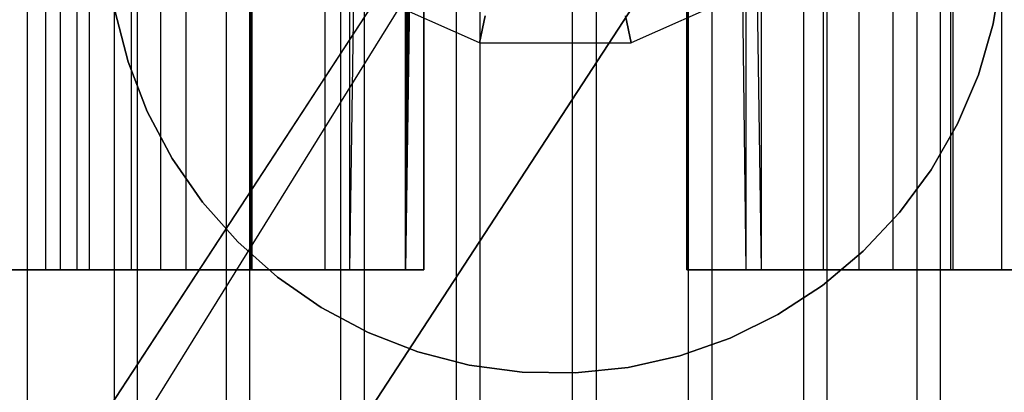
# Model space of a CAD drawing. Extents: x -172 to 172, y -29 to 28.
# Tile 408 of 656: x -3.67 to 3.07, y -23.34 to -20.79. Entities that reach past the tile are written whole.
import ezdxf

# ---------------------------------------------------------------- set-up
doc = ezdxf.new("R2010")
doc.units = 0
doc.header["$LTSCALE"] = 25.4
doc.layers.get('0').update_dxf_attribs({"linetype": 'CONTINUOUS'})

# ---------------------------------------------------------------- blocks, each defined once
blk = doc.blocks.new('RYFLO_AURA_STL')
at = {"color": 0}
for p, q in [((-3.4874, -22.5, -1242.9532), (-3.4874, 22.5, -1242.9532)), ((-3.4874, -22.5, -1242.9532), (-3.4874, 22.5, -1242.9532)), ((-3.4874, -22.5, -1243.547), (-3.4874, 22.5, -1243.547)), ((-3.4874, -22.5, -1243.547), (-3.4874, 22.5, -1243.547)), ((-3.3871, -22.5, -1242.3682), (-3.3871, 22.5, -1242.3682)), ((-3.3871, -22.5, -1242.3682), (-3.3871, 22.5, -1242.3682)), ((-3.3871, -22.5, -1244.1321), (-3.3871, 22.5, -1244.1321)), ((-3.3871, -22.5, -1244.1321), (-3.3871, 22.5, -1244.1321)), ((-3.2743, 22.5, -1239.4713), (-3.2743, -22.5, -1239.4713)), ((-3.2743, 22.5, -1239.4713), (-3.2743, -22.5, -1239.4713)), ((-3.2743, 22.5, -1247.0289), (-3.2743, -22.5, -1247.0289)), ((-3.2743, 22.5, -1247.0289), (-3.2743, -22.5, -1247.0289)), ((-3.1893, -22.5, -1241.8085), (-3.1893, 22.5, -1241.8085)), ((-3.1893, -22.5, -1241.8085), (-3.1893, 22.5, -1241.8085)), ((-3.1893, -22.5, -1244.6918), (-3.1893, 22.5, -1244.6918)), ((-3.1893, -22.5, -1244.6918), (-3.1893, 22.5, -1244.6918)), ((-2.8998, -22.5, -1241.2902), (-2.8998, 22.5, -1241.2902)), ((-2.8998, -22.5, -1241.2902), (-2.8998, 22.5, -1241.2902)), ((-2.8998, -22.5, -1245.2101), (-2.8998, 22.5, -1245.2101)), ((-2.8998, -22.5, -1245.2101), (-2.8998, 22.5, -1245.2101)), ((-2.7032, 22.5, -1239.0438), (-2.7032, -22.5, -1239.0438)), ((-2.7032, 22.5, -1239.0438), (-2.7032, -22.5, -1239.0438)), ((-2.7032, 22.5, -1247.4564), (-2.7032, -22.5, -1247.4564)), ((-2.7032, 22.5, -1247.4564), (-2.7032, -22.5, -1247.4564)), ((-2.5268, -22.5, -1240.8284), (-2.5268, 22.5, -1240.8284)), ((-2.5268, -22.5, -1240.8284), (-2.5268, 22.5, -1240.8284)), ((-2.5268, -22.5, -1245.6719), (-2.5268, 22.5, -1245.6719)), ((-2.5268, -22.5, -1245.6719), (-2.5268, 22.5, -1245.6719)), ((-2.0812, -22.5, -1240.4362), (-2.0812, 22.5, -1240.4362)), ((-2.0812, -22.5, -1240.4362), (-2.0812, 22.5, -1240.4362)), ((-2.0812, -22.5, -1246.0641), (-2.0812, 22.5, -1246.0641)), ((-2.0812, -22.5, -1246.0641), (-2.0812, 22.5, -1246.0641)), ((-2.0771, 22.5, -1238.7019), (-2.0771, -22.5, -1238.7019)), ((-2.0771, 22.5, -1238.7019), (-2.0771, -22.5, -1238.7019)), ((-2.0771, 22.5, -1247.7983), (-2.0771, -22.5, -1247.7983)), ((-2.0771, 22.5, -1247.7983), (-2.0771, -22.5, -1247.7983)), ((-1.5757, -22.5, -1240.1249), (-1.5757, 22.5, -1240.1249)), ((-1.5757, -22.5, -1240.1249), (-1.5757, 22.5, -1240.1249)), ((-1.5757, -22.5, -1246.3754), (-1.5757, 22.5, -1246.3754)), ((-1.5757, -22.5, -1246.3754), (-1.5757, 22.5, -1246.3754)), ((-1.4087, 22.5, -1248.0476), (-1.4087, -22.5, -1248.0476)), ((-1.4087, 22.5, -1238.4526), (-1.4087, -22.5, -1238.4526)), ((-1.4087, 22.5, -1238.4526), (-1.4087, -22.5, -1238.4526)), ((-1.4087, 22.5, -1248.0476), (-1.4087, -22.5, -1248.0476)), ((-1.0249, -22.5, -1246.5967), (-1.0249, 22.5, -1246.5967)), ((-1.0249, -22.5, -1239.9036), (-1.0249, 22.5, -1239.9036)), ((-1.0249, -22.5, -1239.9036), (-1.0249, 22.5, -1239.9036)), ((-1.0249, -22.5, -1246.5967), (-1.0249, 22.5, -1246.5967)), ((1.305, -22.5, -1246.4977), (1.305, 22.5, -1246.4977)), ((1.305, -22.5, -1240.0026), (1.305, 22.5, -1240.0026)), ((1.305, -22.5, -1246.4977), (1.305, 22.5, -1246.4977)), ((1.305, -22.5, -1240.0026), (1.305, 22.5, -1240.0026)), ((1.4087, 22.5, -1248.0476), (1.4087, -22.5, -1248.0476)), ((1.4087, 22.5, -1238.4526), (1.4087, -22.5, -1238.4526)), ((1.4087, 22.5, -1248.0476), (1.4087, -22.5, -1248.0476)), ((1.4087, 22.5, -1238.4526), (1.4087, -22.5, -1238.4526)), ((1.8351, -22.5, -1246.2305), (1.8351, 22.5, -1246.2305)), ((1.8351, -22.5, -1246.2305), (1.8351, 22.5, -1246.2305)), ((1.8351, -22.5, -1240.2698), (1.8351, 22.5, -1240.2698)), ((1.8351, -22.5, -1240.2698), (1.8351, 22.5, -1240.2698)), ((2.0771, 22.5, -1247.7983), (2.0771, -22.5, -1247.7983)), ((2.0771, 22.5, -1247.7983), (2.0771, -22.5, -1247.7983)), ((2.0771, 22.5, -1238.7019), (2.0771, -22.5, -1238.7019)), ((2.0771, 22.5, -1238.7019), (2.0771, -22.5, -1238.7019)), ((2.3124, -22.5, -1245.8774), (2.3124, 22.5, -1245.8774)), ((2.3124, -22.5, -1245.8774), (2.3124, 22.5, -1245.8774)), ((2.3124, -22.5, -1240.6228), (2.3124, 22.5, -1240.6228)), ((2.3124, -22.5, -1240.6228), (2.3124, 22.5, -1240.6228)), ((2.7032, 22.5, -1247.4564), (2.7032, -22.5, -1247.4564)), ((2.7032, 22.5, -1247.4564), (2.7032, -22.5, -1247.4564)), ((2.7032, 22.5, -1239.0438), (2.7032, -22.5, -1239.0438)), ((2.7032, 22.5, -1239.0438), (2.7032, -22.5, -1239.0438)), ((2.7231, -22.5, -1245.4489), (2.7231, 22.5, -1245.4489)), ((2.7231, -22.5, -1245.4489), (2.7231, 22.5, -1245.4489)), ((2.7231, -22.5, -1241.0514), (2.7231, 22.5, -1241.0514)), ((2.7231, -22.5, -1241.0514), (2.7231, 22.5, -1241.0514)), ((3.0555, -22.5, -1244.957), (3.0555, 22.5, -1244.957)), ((3.0555, -22.5, -1244.957), (3.0555, 22.5, -1244.957)), ((3.0555, -22.5, -1241.5432), (3.0555, 22.5, -1241.5432)), ((3.0555, -22.5, -1241.5432), (3.0555, 22.5, -1241.5432)), ((-0.8889, 13.259, -1248.1705), (-1.4087, -22.5, -1248.0476)), ((-0.8889, 13.259, -1248.1705), (-1.4087, -22.5, -1248.0476)), ((-1.0249, -22.5, -1246.5967), (-0.8889, 13.259, -1246.6354)), ((-1.0249, -22.5, -1246.5967), (-0.8889, 13.259, -1246.6354)), ((0.8889, 13.259, -1238.3297), (1.4087, -22.5, -1238.4526)), ((0.8889, 13.259, -1238.3297), (1.4087, -22.5, -1238.4526)), ((1.305, -22.5, -1240.0026), (0.8889, 13.259, -1239.8649)), ((1.305, -22.5, -1240.0026), (0.8889, 13.259, -1239.8649)), ((-1.0249, -22.5, -1246.5967), (-0.856, 13.1219, -1246.6438)), ((-1.0249, -22.5, -1246.5967), (-0.856, 13.1219, -1246.6438)), ((-1.0249, -22.5, -1246.5967), (-0.8017, 12.991, -1246.6571)), ((-1.0249, -22.5, -1246.5967), (-0.8017, 12.991, -1246.6571)), ((-0.7281, 12.871, -1246.6736), (-1.0249, -22.5, -1246.5967)), ((-0.7281, 12.871, -1246.6736), (-1.0249, -22.5, -1246.5967)), ((-0.6361, 12.7633, -1246.6918), (-1.0249, -22.5, -1246.5967)), ((-0.6361, 12.7633, -1246.6918), (-1.0249, -22.5, -1246.5967)), ((-0.9, -13.4, -1246.6324), (-1.0249, -22.5, -1246.5967)), ((-0.9, -13.4, -1246.6324), (-1.0249, -22.5, -1246.5967)), ((-0.9, -13.4, -1248.1685), (-0.9, -22.5, -1248.1685)), ((-0.9, -22.5, -1238.3318), (-0.9, -13.4, -1238.3318)), ((-0.9, -22.5, -1246.6324), (-0.9, -13.4, -1246.6324)), ((-0.9, -13.4, -1239.8678), (-0.9, -22.5, -1239.8678)), ((-0.9, -13.4, -1248.1685), (-0.9, -22.5, -1248.1685)), ((-0.9, -22.5, -1246.6324), (-0.9, -13.4, -1246.6324)), ((-0.9, -22.5, -1238.3318), (-0.9, -13.4, -1238.3318)), ((-0.9, -13.4, -1239.8678), (-0.9, -22.5, -1239.8678)), ((0.9, -22.5, -1248.1685), (0.9, -13.4, -1248.1685)), ((0.9, -13.4, -1238.3318), (0.9, -22.5, -1238.3318)), ((0.9, -13.4, -1246.6324), (0.9, -22.5, -1246.6324)), ((0.9, -22.5, -1239.8678), (0.9, -13.4, -1239.8678)), ((0.9, -22.5, -1248.1685), (0.9, -13.4, -1248.1685)), ((0.9, -13.4, -1246.6324), (0.9, -22.5, -1246.6324)), ((0.9, -13.4, -1238.3318), (0.9, -22.5, -1238.3318)), ((0.9, -22.5, -1239.8678), (0.9, -13.4, -1239.8678)), ((2.6252, -14.741, -122), (-3.8814, -24.7116, -122)), ((2.6252, -14.741, -122), (-3.8814, -24.7116, -122)), ((-3.8814, -24.7116, -121), (2.6252, -14.741, -121)), ((2.6252, -14.741, -121), (-3.6632, -24.8881, -121)), ((-2.6252, -25.5314, -122), (3.8814, -15.5608, -122)), ((3.8814, -15.5608, -121), (-2.6252, -25.5314, -121)), ((-2.6252, -25.5314, -122), (3.8814, -15.5608, -122)), ((3.8814, -15.5608, -121), (-2.6252, -25.5314, -121)), ((-3.6126, -27.7997, -1252.5748), (-3.6126, -20.2997, -1252.5748)), ((-3.6126, -27.7997, -1252.5748), (-3.6126, -20.2997, -1252.5748)), ((-3.0165, -27.7997, -1233.7159), (-3.0165, -20.2997, -1233.7159)), ((-3.0165, -27.7997, -1233.7159), (-3.0165, -20.2997, -1233.7159)), ((-2.8603, -27.7997, -1252.8323), (-2.8603, -20.2997, -1252.8323)), ((-2.8603, -27.7997, -1252.8323), (-2.8603, -20.2997, -1252.8323)), ((-2.2495, -27.7997, -1233.5065), (-2.2495, -20.2997, -1233.5065)), ((-2.2495, -27.7997, -1233.5065), (-2.2495, -20.2997, -1233.5065)), ((-2.0899, -27.7997, -1253.0293), (-2.0899, -20.2997, -1253.0293)), ((-2.0899, -27.7997, -1253.0293), (-2.0899, -20.2997, -1253.0293)), ((-1.4682, -27.7997, -1233.3585), (-1.4682, -20.2997, -1233.3585)), ((-1.4682, -27.7997, -1233.3585), (-1.4682, -20.2997, -1233.3585)), ((-1.3064, -27.7997, -1253.1644), (-1.3064, -20.2997, -1253.1644)), ((-1.3064, -27.7997, -1253.1644), (-1.3064, -20.2997, -1253.1644)), ((-0.6777, -27.7997, -1233.2731), (-0.6777, -20.2997, -1233.2731)), ((-0.6777, -27.7997, -1233.2731), (-0.6777, -20.2997, -1233.2731)), ((-0.5146, -27.7997, -1253.2368), (-0.5146, -20.2997, -1253.2368)), ((-0.5146, -27.7997, -1253.2368), (-0.5146, -20.2997, -1253.2368)), ((0.1171, -27.7997, -1233.2509), (0.1171, -20.2997, -1233.2509)), ((0.1171, -27.7997, -1233.2509), (0.1171, -20.2997, -1233.2509)), ((0.2805, -27.7997, -1253.2462), (0.2805, -20.2997, -1253.2462)), ((0.2805, -27.7997, -1253.2462), (0.2805, -20.2997, -1253.2462)), ((0.9112, -27.7997, -1233.2917), (0.9112, -20.2997, -1233.2917)), ((0.9112, -27.7997, -1233.2917), (0.9112, -20.2997, -1233.2917)), ((1.0738, -27.7997, -1253.1923), (1.0738, -20.2997, -1253.1923)), ((1.0738, -27.7997, -1253.1923), (1.0738, -20.2997, -1253.1923)), ((1.6995, -27.7997, -1233.3956), (1.6995, -20.2997, -1233.3956)), ((1.6995, -27.7997, -1233.3956), (1.6995, -20.2997, -1233.3956)), ((1.8603, -27.7997, -1253.0756), (1.8603, -20.2997, -1253.0756)), ((1.8603, -27.7997, -1253.0756), (1.8603, -20.2997, -1253.0756)), ((2.4771, -27.7997, -1233.5618), (2.4771, -20.2997, -1233.5618)), ((2.4771, -27.7997, -1233.5618), (2.4771, -20.2997, -1233.5618)), ((2.6351, -27.7997, -1252.8967), (2.6351, -20.2997, -1252.8967)), ((2.6351, -27.7997, -1252.8967), (2.6351, -20.2997, -1252.8967)), ((2.9963, -20.8142, -129.5224), (3.0554, -20.4551, -129.5224)), ((3.0554, -20.4551, -111.4224), (2.9963, -20.8142, -111.4224)), ((2.9963, -20.8142, -129.5224), (3.0554, -20.4551, -129.5224)), ((3.0554, -20.4551, -111.4224), (2.9963, -20.8142, -111.4224)), ((-3.0153, -20.7236, -129.5224), (-2.9247, -21.0761, -129.5224)), ((-2.9247, -21.0761, -111.4224), (-3.0153, -20.7236, -111.4224)), ((-3.0153, -20.7236, -129.5224), (-2.9247, -21.0761, -129.5224)), ((-2.9247, -21.0761, -111.4224), (-3.0153, -20.7236, -111.4224)), ((2.895, -21.1638, -129.5224), (2.9963, -20.8142, -129.5224)), ((2.9963, -20.8142, -111.4224), (2.895, -21.1638, -111.4224)), ((2.895, -21.1638, -129.5224), (2.9963, -20.8142, -129.5224)), ((2.9963, -20.8142, -111.4224), (2.895, -21.1638, -111.4224)), ((2.9963, -20.8142, -129.5224), (2.9963, -20.8142, -111.4224)), ((2.9963, -20.8142, -129.5224), (2.9963, -20.8142, -111.4224)), ((-2.9247, -21.0761, -129.5224), (-2.9247, -21.0761, -111.4224)), ((-2.9247, -21.0761, -129.5224), (-2.793, -21.4154, -129.5224)), ((-2.793, -21.4154, -111.4224), (-2.9247, -21.0761, -111.4224)), ((-2.9247, -21.0761, -129.5224), (-2.9247, -21.0761, -111.4224)), ((-2.9247, -21.0761, -129.5224), (-2.793, -21.4154, -129.5224)), ((-2.793, -21.4154, -111.4224), (-2.9247, -21.0761, -111.4224)), ((2.7532, -21.499, -129.5224), (2.895, -21.1638, -129.5224)), ((2.895, -21.1638, -111.4224), (2.7532, -21.499, -111.4224)), ((2.7532, -21.499, -129.5224), (2.895, -21.1638, -129.5224)), ((2.895, -21.1638, -111.4224), (2.7532, -21.499, -111.4224)), ((2.895, -21.1638, -129.5224), (2.895, -21.1638, -111.4224)), ((2.895, -21.1638, -129.5224), (2.895, -21.1638, -111.4224)), ((-2.793, -21.4154, -129.5224), (-2.793, -21.4154, -111.4224)), ((-2.793, -21.4154, -129.5224), (-2.6221, -21.7367, -129.5224)), ((-2.6221, -21.7367, -111.4224), (-2.793, -21.4154, -111.4224)), ((-2.793, -21.4154, -129.5224), (-2.793, -21.4154, -111.4224)), ((-2.793, -21.4154, -129.5224), (-2.6221, -21.7367, -129.5224)), ((-2.6221, -21.7367, -111.4224), (-2.793, -21.4154, -111.4224)), ((2.7532, -21.499, -111.4224), (2.5727, -21.8151, -111.4224)), ((2.5727, -21.8151, -129.5224), (2.7532, -21.499, -129.5224)), ((2.5727, -21.8151, -129.5224), (2.7532, -21.499, -129.5224)), ((2.7532, -21.499, -111.4224), (2.5727, -21.8151, -111.4224)), ((2.7532, -21.499, -129.5224), (2.7532, -21.499, -111.4224)), ((2.7532, -21.499, -129.5224), (2.7532, -21.499, -111.4224)), ((-2.6221, -21.7367, -129.5224), (-2.6221, -21.7367, -111.4224)), ((-2.6221, -21.7367, -129.5224), (-2.4144, -22.0356, -129.5224)), ((-2.4144, -22.0356, -111.4224), (-2.6221, -21.7367, -111.4224)), ((-2.6221, -21.7367, -129.5224), (-2.6221, -21.7367, -111.4224)), ((-2.6221, -21.7367, -129.5224), (-2.4144, -22.0356, -129.5224)), ((-2.4144, -22.0356, -111.4224), (-2.6221, -21.7367, -111.4224)), ((2.356, -22.1076, -129.5224), (2.5727, -21.8151, -129.5224)), ((2.5727, -21.8151, -111.4224), (2.356, -22.1076, -111.4224)), ((2.356, -22.1076, -129.5224), (2.5727, -21.8151, -129.5224)), ((2.5727, -21.8151, -111.4224), (2.356, -22.1076, -111.4224)), ((2.5727, -21.8151, -129.5224), (2.5727, -21.8151, -111.4224)), ((2.5727, -21.8151, -129.5224), (2.5727, -21.8151, -111.4224)), ((-2.4144, -22.0356, -129.5224), (-2.4144, -22.0356, -111.4224)), ((-2.4144, -22.0356, -129.5224), (-2.1728, -22.3079, -129.5224)), ((-2.1728, -22.3079, -111.4224), (-2.4144, -22.0356, -111.4224)), ((-2.4144, -22.0356, -129.5224), (-2.4144, -22.0356, -111.4224)), ((-2.4144, -22.0356, -129.5224), (-2.1728, -22.3079, -129.5224)), ((-2.1728, -22.3079, -111.4224), (-2.4144, -22.0356, -111.4224)), ((2.1063, -22.3724, -129.5224), (2.356, -22.1076, -129.5224)), ((2.356, -22.1076, -111.4224), (2.1063, -22.3724, -111.4224)), ((2.1063, -22.3724, -129.5224), (2.356, -22.1076, -129.5224)), ((2.356, -22.1076, -111.4224), (2.1063, -22.3724, -111.4224)), ((2.356, -22.1076, -129.5224), (2.356, -22.1076, -111.4224)), ((2.356, -22.1076, -129.5224), (2.356, -22.1076, -111.4224)), ((-2.1728, -22.3079, -129.5224), (-2.1728, -22.3079, -111.4224)), ((-2.1728, -22.3079, -129.5224), (-1.9007, -22.5496, -129.5224)), ((-1.9007, -22.5496, -111.4224), (-2.1728, -22.3079, -111.4224)), ((-2.1728, -22.3079, -129.5224), (-2.1728, -22.3079, -111.4224)), ((-2.1728, -22.3079, -129.5224), (-1.9007, -22.5496, -129.5224)), ((-1.9007, -22.5496, -111.4224), (-2.1728, -22.3079, -111.4224)), ((1.8271, -22.6058, -129.5224), (2.1063, -22.3724, -129.5224)), ((2.1063, -22.3724, -111.4224), (1.8271, -22.6058, -111.4224)), ((1.8271, -22.6058, -129.5224), (2.1063, -22.3724, -129.5224)), ((2.1063, -22.3724, -111.4224), (1.8271, -22.6058, -111.4224)), ((2.1063, -22.3724, -129.5224), (2.1063, -22.3724, -111.4224)), ((2.1063, -22.3724, -129.5224), (2.1063, -22.3724, -111.4224)), ((-3.7787, -22.5, -1246.5244), (-3.2743, -22.5, -1247.0289)), ((-3.2743, -22.5, -1239.4713), (-3.7787, -22.5, -1239.9758)), ((-3.2743, -22.5, -1239.4713), (-3.7787, -22.5, -1239.9758)), ((-3.7787, -22.5, -1246.5244), (-3.2743, -22.5, -1247.0289)), ((-3.3871, -22.5, -1244.1321), (-3.4874, -22.5, -1243.547)), ((-3.4874, -22.5, -1243.547), (-3.4874, -22.5, -1242.9532)), ((-3.4874, -22.5, -1242.9532), (-3.3871, -22.5, -1242.3682)), ((-3.4874, -22.5, -1242.9532), (-3.3871, -22.5, -1242.3682)), ((-3.4874, -22.5, -1243.547), (-3.4874, -22.5, -1242.9532)), ((-3.3871, -22.5, -1244.1321), (-3.4874, -22.5, -1243.547)), ((-3.1893, -22.5, -1244.6918), (-3.3871, -22.5, -1244.1321)), ((-3.3871, -22.5, -1242.3682), (-3.1893, -22.5, -1241.8085)), ((-3.3871, -22.5, -1242.3682), (-3.1893, -22.5, -1241.8085)), ((-3.1893, -22.5, -1244.6918), (-3.3871, -22.5, -1244.1321)), ((-3.2743, -22.5, -1247.0289), (-2.7032, -22.5, -1247.4564)), ((-2.7032, -22.5, -1239.0438), (-3.2743, -22.5, -1239.4713)), ((-2.7032, -22.5, -1239.0438), (-3.2743, -22.5, -1239.4713)), ((-3.2743, -22.5, -1247.0289), (-2.7032, -22.5, -1247.4564)), ((-2.8998, -22.5, -1245.2101), (-3.1893, -22.5, -1244.6918)), ((-3.1893, -22.5, -1241.8085), (-2.8998, -22.5, -1241.2902)), ((-3.1893, -22.5, -1241.8085), (-2.8998, -22.5, -1241.2902)), ((-2.8998, -22.5, -1245.2101), (-3.1893, -22.5, -1244.6918)), ((-2.5268, -22.5, -1245.6719), (-2.8998, -22.5, -1245.2101)), ((-2.8998, -22.5, -1241.2902), (-2.5268, -22.5, -1240.8284)), ((-2.8998, -22.5, -1241.2902), (-2.5268, -22.5, -1240.8284)), ((-2.5268, -22.5, -1245.6719), (-2.8998, -22.5, -1245.2101)), ((-2.7032, -22.5, -1247.4564), (-2.0771, -22.5, -1247.7983)), ((-2.0771, -22.5, -1238.7019), (-2.7032, -22.5, -1239.0438)), ((-2.0771, -22.5, -1238.7019), (-2.7032, -22.5, -1239.0438)), ((-2.7032, -22.5, -1247.4564), (-2.0771, -22.5, -1247.7983)), ((-2.0812, -22.5, -1246.0641), (-2.5268, -22.5, -1245.6719)), ((-2.5268, -22.5, -1240.8284), (-2.0812, -22.5, -1240.4362)), ((-2.5268, -22.5, -1240.8284), (-2.0812, -22.5, -1240.4362)), ((-2.0812, -22.5, -1246.0641), (-2.5268, -22.5, -1245.6719)), ((-1.5757, -22.5, -1246.3754), (-2.0812, -22.5, -1246.0641)), ((-2.0812, -22.5, -1240.4362), (-1.5757, -22.5, -1240.1249)), ((-2.0812, -22.5, -1240.4362), (-1.5757, -22.5, -1240.1249)), ((-1.5757, -22.5, -1246.3754), (-2.0812, -22.5, -1246.0641)), ((-2.0771, -22.5, -1247.7983), (-1.4087, -22.5, -1248.0476)), ((-1.4087, -22.5, -1238.4526), (-2.0771, -22.5, -1238.7019)), ((-1.4087, -22.5, -1238.4526), (-2.0771, -22.5, -1238.7019)), ((-2.0771, -22.5, -1247.7983), (-1.4087, -22.5, -1248.0476)), ((-1.0249, -22.5, -1246.5967), (-1.5757, -22.5, -1246.3754)), ((-1.5757, -22.5, -1240.1249), (-1.0249, -22.5, -1239.9036)), ((-1.5757, -22.5, -1240.1249), (-1.0249, -22.5, -1239.9036)), ((-1.0249, -22.5, -1246.5967), (-1.5757, -22.5, -1246.3754)), ((-1.4087, -22.5, -1248.0476), (-0.9, -22.5, -1248.1685)), ((-0.9, -22.5, -1238.3318), (-1.4087, -22.5, -1238.4526)), ((-1.4087, -22.5, -1248.0476), (-0.9, -22.5, -1248.1685)), ((-0.9, -22.5, -1238.3318), (-1.4087, -22.5, -1238.4526)), ((-0.9, -22.5, -1246.6324), (-1.0249, -22.5, -1246.5967)), ((-1.0249, -22.5, -1239.9036), (-0.9, -22.5, -1239.8678)), ((-0.9, -22.5, -1246.6324), (-1.0249, -22.5, -1246.5967)), ((-1.0249, -22.5, -1239.9036), (-0.9, -22.5, -1239.8678)), ((-0.9, -22.5, -1248.1685), (-0.9, -22.5, -1246.6324)), ((-0.9, -22.5, -1239.8678), (-0.9, -22.5, -1238.3318)), ((-0.9, -22.5, -1248.1685), (-0.9, -22.5, -1246.6324)), ((-0.9, -22.5, -1239.8678), (-0.9, -22.5, -1238.3318)), ((1.4087, -22.5, -1238.4526), (0.9, -22.5, -1238.3318)), ((0.9, -22.5, -1238.3318), (0.9, -22.5, -1239.8678)), ((0.9, -22.5, -1239.8678), (1.305, -22.5, -1240.0026)), ((1.305, -22.5, -1246.4977), (0.9, -22.5, -1246.6324)), ((0.9, -22.5, -1246.6324), (0.9, -22.5, -1248.1685)), ((0.9, -22.5, -1248.1685), (1.4087, -22.5, -1248.0476)), ((0.9, -22.5, -1248.1685), (1.4087, -22.5, -1248.0476)), ((1.4087, -22.5, -1238.4526), (0.9, -22.5, -1238.3318)), ((1.305, -22.5, -1246.4977), (0.9, -22.5, -1246.6324)), ((0.9, -22.5, -1239.8678), (1.305, -22.5, -1240.0026)), ((0.9, -22.5, -1246.6324), (0.9, -22.5, -1248.1685)), ((0.9, -22.5, -1238.3318), (0.9, -22.5, -1239.8678)), ((1.305, -22.5, -1240.0026), (1.8351, -22.5, -1240.2698)), ((1.8351, -22.5, -1246.2305), (1.305, -22.5, -1246.4977)), ((1.8351, -22.5, -1246.2305), (1.305, -22.5, -1246.4977)), ((1.305, -22.5, -1240.0026), (1.8351, -22.5, -1240.2698)), ((2.0771, -22.5, -1238.7019), (1.4087, -22.5, -1238.4526)), ((1.4087, -22.5, -1248.0476), (2.0771, -22.5, -1247.7983)), ((1.4087, -22.5, -1248.0476), (2.0771, -22.5, -1247.7983)), ((2.0771, -22.5, -1238.7019), (1.4087, -22.5, -1238.4526)), ((1.8351, -22.5, -1240.2698), (2.3124, -22.5, -1240.6228)), ((2.3124, -22.5, -1245.8774), (1.8351, -22.5, -1246.2305)), ((2.3124, -22.5, -1245.8774), (1.8351, -22.5, -1246.2305)), ((1.8351, -22.5, -1240.2698), (2.3124, -22.5, -1240.6228)), ((2.7032, -22.5, -1239.0438), (2.0771, -22.5, -1238.7019)), ((2.0771, -22.5, -1247.7983), (2.7032, -22.5, -1247.4564)), ((2.0771, -22.5, -1247.7983), (2.7032, -22.5, -1247.4564)), ((2.7032, -22.5, -1239.0438), (2.0771, -22.5, -1238.7019)), ((2.3124, -22.5, -1240.6228), (2.7231, -22.5, -1241.0514)), ((2.7231, -22.5, -1245.4489), (2.3124, -22.5, -1245.8774)), ((2.7231, -22.5, -1245.4489), (2.3124, -22.5, -1245.8774)), ((2.3124, -22.5, -1240.6228), (2.7231, -22.5, -1241.0514)), ((3.2743, -22.5, -1239.4713), (2.7032, -22.5, -1239.0438)), ((2.7032, -22.5, -1247.4564), (3.2743, -22.5, -1247.0289)), ((2.7032, -22.5, -1247.4564), (3.2743, -22.5, -1247.0289)), ((3.2743, -22.5, -1239.4713), (2.7032, -22.5, -1239.0438)), ((2.7231, -22.5, -1241.0514), (3.0555, -22.5, -1241.5432)), ((3.0555, -22.5, -1244.957), (2.7231, -22.5, -1245.4489)), ((3.0555, -22.5, -1244.957), (2.7231, -22.5, -1245.4489)), ((2.7231, -22.5, -1241.0514), (3.0555, -22.5, -1241.5432)), ((3.0555, -22.5, -1241.5432), (3.3001, -22.5, -1242.0841)), ((3.3001, -22.5, -1244.4161), (3.0555, -22.5, -1244.957)), ((3.3001, -22.5, -1244.4161), (3.0555, -22.5, -1244.957)), ((3.0555, -22.5, -1241.5432), (3.3001, -22.5, -1242.0841)), ((-1.9007, -22.5496, -129.5224), (-1.9007, -22.5496, -111.4224)), ((-1.9007, -22.5496, -129.5224), (-1.6019, -22.7575, -129.5224)), ((-1.6019, -22.7575, -111.4224), (-1.9007, -22.5496, -111.4224)), ((-1.9007, -22.5496, -129.5224), (-1.9007, -22.5496, -111.4224)), ((-1.9007, -22.5496, -129.5224), (-1.6019, -22.7575, -129.5224)), ((-1.6019, -22.7575, -111.4224), (-1.9007, -22.5496, -111.4224)), ((1.5222, -22.8046, -129.5224), (1.8271, -22.6058, -129.5224)), ((1.8271, -22.6058, -111.4224), (1.5222, -22.8046, -111.4224)), ((1.5222, -22.8046, -129.5224), (1.8271, -22.6058, -129.5224)), ((1.8271, -22.6058, -111.4224), (1.5222, -22.8046, -111.4224)), ((1.8271, -22.6058, -129.5224), (1.8271, -22.6058, -111.4224)), ((1.8271, -22.6058, -129.5224), (1.8271, -22.6058, -111.4224)), ((-1.6019, -22.7575, -129.5224), (-1.6019, -22.7575, -111.4224)), ((-1.6019, -22.7575, -129.5224), (-1.2806, -22.9285, -129.5224)), ((-1.2806, -22.9285, -111.4224), (-1.6019, -22.7575, -111.4224)), ((-1.6019, -22.7575, -129.5224), (-1.6019, -22.7575, -111.4224)), ((-1.6019, -22.7575, -129.5224), (-1.2806, -22.9285, -129.5224)), ((-1.2806, -22.9285, -111.4224), (-1.6019, -22.7575, -111.4224)), ((1.1959, -22.9659, -129.5224), (1.5222, -22.8046, -129.5224)), ((1.5222, -22.8046, -111.4224), (1.1959, -22.9659, -111.4224)), ((1.1959, -22.9659, -129.5224), (1.5222, -22.8046, -129.5224)), ((1.5222, -22.8046, -111.4224), (1.1959, -22.9659, -111.4224)), ((1.5222, -22.8046, -129.5224), (1.5222, -22.8046, -111.4224)), ((1.5222, -22.8046, -129.5224), (1.5222, -22.8046, -111.4224)), ((-1.2806, -22.9285, -129.5224), (-1.2806, -22.9285, -111.4224)), ((-1.2806, -22.9285, -129.5224), (-0.9414, -23.0604, -129.5224)), ((-0.9414, -23.0604, -111.4224), (-1.2806, -22.9285, -111.4224)), ((-1.2806, -22.9285, -129.5224), (-1.2806, -22.9285, -111.4224)), ((-1.2806, -22.9285, -129.5224), (-0.9414, -23.0604, -129.5224)), ((-0.9414, -23.0604, -111.4224), (-1.2806, -22.9285, -111.4224)), ((0.8528, -23.0875, -129.5224), (1.1959, -22.9659, -129.5224)), ((1.1959, -22.9659, -111.4224), (0.8528, -23.0875, -111.4224)), ((0.8528, -23.0875, -129.5224), (1.1959, -22.9659, -129.5224)), ((1.1959, -22.9659, -111.4224), (0.8528, -23.0875, -111.4224)), ((1.1959, -22.9659, -129.5224), (1.1959, -22.9659, -111.4224)), ((1.1959, -22.9659, -129.5224), (1.1959, -22.9659, -111.4224)), ((-0.9414, -23.0604, -129.5224), (-0.9414, -23.0604, -111.4224)), ((-0.9414, -23.0604, -129.5224), (-0.5889, -23.1512, -129.5224)), ((-0.5889, -23.1512, -111.4224), (-0.9414, -23.0604, -111.4224)), ((-0.9414, -23.0604, -129.5224), (-0.9414, -23.0604, -111.4224)), ((-0.9414, -23.0604, -129.5224), (-0.5889, -23.1512, -129.5224)), ((-0.5889, -23.1512, -111.4224), (-0.9414, -23.0604, -111.4224)), ((0.4978, -23.1676, -129.5224), (0.8528, -23.0875, -129.5224)), ((0.8528, -23.0875, -111.4224), (0.4978, -23.1676, -111.4224)), ((0.4978, -23.1676, -129.5224), (0.8528, -23.0875, -129.5224)), ((0.8528, -23.0875, -111.4224), (0.4978, -23.1676, -111.4224)), ((0.8528, -23.0875, -129.5224), (0.8528, -23.0875, -111.4224)), ((0.8528, -23.0875, -129.5224), (0.8528, -23.0875, -111.4224)), ((-0.5889, -23.1512, -129.5224), (-0.5889, -23.1512, -111.4224)), ((-0.5889, -23.1512, -129.5224), (-0.2282, -23.1997, -129.5224)), ((-0.2282, -23.1997, -111.4224), (-0.5889, -23.1512, -111.4224)), ((-0.5889, -23.1512, -129.5224), (-0.5889, -23.1512, -111.4224)), ((-0.5889, -23.1512, -129.5224), (-0.2282, -23.1997, -129.5224)), ((-0.2282, -23.1997, -111.4224), (-0.5889, -23.1512, -111.4224)), ((0.1357, -23.2052, -129.5224), (0.4978, -23.1676, -129.5224)), ((0.4978, -23.1676, -111.4224), (0.1357, -23.2052, -111.4224)), ((0.1357, -23.2052, -129.5224), (0.4978, -23.1676, -129.5224)), ((0.4978, -23.1676, -111.4224), (0.1357, -23.2052, -111.4224)), ((0.4978, -23.1676, -129.5224), (0.4978, -23.1676, -111.4224)), ((0.4978, -23.1676, -129.5224), (0.4978, -23.1676, -111.4224)), ((-0.2282, -23.1997, -129.5224), (-0.2282, -23.1997, -111.4224)), ((-0.2282, -23.1997, -129.5224), (0.1357, -23.2052, -129.5224)), ((0.1357, -23.2052, -111.4224), (-0.2282, -23.1997, -111.4224)), ((-0.2282, -23.1997, -129.5224), (-0.2282, -23.1997, -111.4224)), ((-0.2282, -23.1997, -129.5224), (0.1357, -23.2052, -129.5224)), ((0.1357, -23.2052, -111.4224), (-0.2282, -23.1997, -111.4224)), ((0.1357, -23.2052, -129.5224), (0.1357, -23.2052, -111.4224)), ((0.1357, -23.2052, -129.5224), (0.1357, -23.2052, -111.4224))]:
    blk.add_line(p, q, dxfattribs=at)

msp = doc.modelspace()

# ---------------------------------------------------------------- linework, layer by layer
at = {"color": 0}
for p, q in [((-0.5198, -20.9454, -1243.2501), (-1.4695, -20.5225, -1243.2501)), ((-0.5198, -20.9454, -1243.2501), (-1.4695, -20.5225, -1243.2501)), ((1.4695, -20.5225, -1243.2501), (0.5198, -20.9454, -1243.2501)), ((1.4695, -20.5225, -1243.2501), (0.5198, -20.9454, -1243.2501)), ((-0.4802, -20.7592, -1244.2068), (-0.5198, -20.9454, -1243.2501)), ((-0.5198, -20.9454, -1243.2501), (-0.4802, -20.7592, -1242.2935)), ((-0.5198, -20.9454, -1243.2501), (-0.4802, -20.7592, -1242.2935)), ((-0.4802, -20.7592, -1244.2068), (-0.5198, -20.9454, -1243.2501)), ((0.5198, -20.9454, -1243.2501), (0.4802, -20.7592, -1244.2068)), ((0.4802, -20.7592, -1242.2935), (0.5198, -20.9454, -1243.2501)), ((0.4802, -20.7592, -1242.2935), (0.5198, -20.9454, -1243.2501)), ((0.5198, -20.9454, -1243.2501), (0.4802, -20.7592, -1244.2068)), ((-0.5198, -20.9454, -1243.2501), (0.5198, -20.9454, -1243.2501)), ((-0.5198, -20.9454, -1243.2501), (0.5198, -20.9454, -1243.2501))]:
    msp.add_line(p, q, dxfattribs=at)

# ---------------------------------------------------------------- block references
msp.add_blockref('RYFLO_AURA_STL', (0, 0), dxfattribs=at)

doc.saveas('drawing.dxf')
